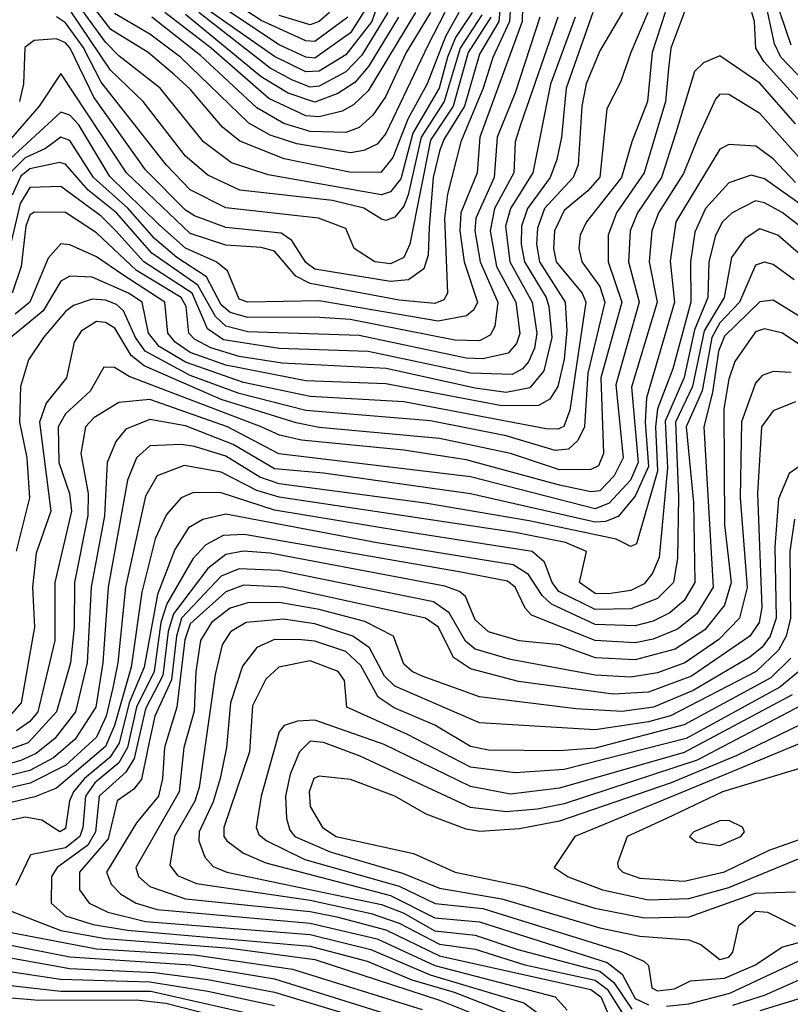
# Model space of a CAD drawing. Extents: x 501367 to 657802, y 482273 to 547541.
# Tile 520 of 656: x 578002 to 579733, y 535838 to 538049. Entities that reach past the tile are written whole.
import ezdxf

# ---------------------------------------------------------------- set-up
doc = ezdxf.new("R2010")
doc.units = 0

msp = doc.modelspace()

# ---------------------------------------------------------------- linework, layer by layer
at = {"layer": '0CON20XD'}
for points in [[(578895, 538342.1), (578792.9, 538045), (578735, 537969.9), (578675, 537933.2), (578645, 537932.2), (578575, 537966.5), (578275.7, 538175.7)], [(578739.6, 538055), (578665, 537999.7), (578645, 538001.4), (578545, 538047.2), (578288.8, 538215)], [(578780.4, 538075), (578745, 538019.4), (578665, 537962.9), (578645, 537965.1), (578585, 537992.8), (578283.7, 538193.7)], [(579735, 537991.9), (579672.6, 538175)], [(579108.8, 538145), (579102.3, 538045), (579065, 537964.3), (579043.4, 537895), (578992.8, 537775), (578963, 537657), (578956.5, 537603.5), (578963.4, 537435), (578955, 537420), (578935, 537412), (578855, 537419.1), (578655, 537456.5), (578622.8, 537472.8), (578575, 537529.2), (578545, 537537.3), (578465, 537543), (578385, 537569.2), (578242.2, 537705), (578095, 537928.5), (578046.3, 537855), (577952.5, 537747.5)], [(579133.5, 538145), (579130.8, 538045), (579036, 537785), (579029.9, 537705), (578992.9, 537615), (578991.2, 537575), (579000.6, 537505), (579030.4, 537415), (579022.5, 537397.5), (579006.1, 537383.9), (578941.9, 537371.9), (578675, 537417.8), (578515, 537414.9), (578495, 537421.5), (578469.1, 537485), (578443.9, 537505), (578375, 537536.2), (578315, 537589.1), (578205, 537696.8), (578135, 537812.9), (578115, 537834.3), (578095, 537841.4), (577961.7, 537718.3)], [(579086.7, 538135), (579078.8, 538045), (579035, 537971.7), (579001.3, 537855), (578955, 537780.3), (578945, 537754.1), (578931.1, 537695), (578922, 537582), (578920.1, 537519.9), (578910.3, 537489.7), (578875.3, 537464.7), (578835, 537460.9), (578665, 537489), (578645, 537503.7), (578613.3, 537553.3), (578589.5, 537569.5), (578465, 537582.4), (578395, 537608.5), (578375, 537621.6), (578285, 537712), (578169.1, 537875), (578115.4, 537985), (578105, 537997.3), (578085, 538005.9), (578035, 538002), (578013.7, 537986.3), (578010.7, 537905), (578001.7, 537865)], [(578988.8, 538065), (578958.5, 538011.5), (578917.8, 537905), (578874.2, 537825.8), (578840.2, 537739.8), (578813.8, 537706.2), (578743.2, 537706.8), (578596.3, 537736.3), (578496.5, 537776.5), (578457.6, 537807.6), (578385, 537892.9), (578350.2, 537925), (578290.7, 537975), (578207.2, 538027.2), (578124.5, 538134.5)], [(579018.7, 538065), (578981.3, 538008.7), (578963, 537965), (578944.7, 537895), (578885.5, 537794.5), (578858.7, 537691.3), (578835, 537662.1), (578815, 537655.6), (578560.3, 537700.3), (578477.7, 537727.7), (578414.8, 537775), (578317.5, 537895), (578225, 537967.9), (578195, 537998.6), (578121.2, 538101.2)], [(579498.4, 538075), (579464.5, 537985), (579459.3, 537939.3), (579453.1, 537865), (579405.1, 537705), (579342.7, 537615), (579324.2, 537565), (579324.2, 537505), (579354.7, 537415), (579307.5, 537245), (579313.4, 537075), (579302.7, 537047.3), (579285, 537038.8), (579215, 537038.4), (579104.8, 537074.8), (578945, 537108.4), (578675, 537133.6), (578623.6, 537143.6), (578455, 537195.8), (578282, 537272), (578252.8, 537295), (578216.3, 537356.3), (578195, 537368.8), (578175, 537370.9), (578140.4, 537349.6), (578124.5, 537325), (578107.2, 537245), (578061.8, 537188.2), (578047.1, 537145), (578072.5, 536945), (578039.3, 536850.7), (578031.1, 536775), (578035.6, 536685), (578005.7, 536515), (577979.3, 536485)], [(579413.3, 538065), (579374.9, 537975.1), (579351.5, 537908.5), (579320.9, 537849.1), (579305, 537695.3), (579278.4, 537665), (579225, 537620.8), (579203.4, 537575), (579201.4, 537535), (579207, 537505), (579265.4, 537435), (579274, 537415), (579237.8, 537172.2), (579224.3, 537135.7), (579210.8, 537129.2), (579185, 537129.9), (578865, 537190.9), (578655, 537202.8), (578505, 537234.2), (578375, 537279.6), (578315.9, 537315), (578291.5, 537345), (578277.1, 537415), (578247, 537435), (578165, 537470.5), (578115, 537472.8), (578095, 537461.5), (578054.9, 537395.1), (577982.1, 537335)], [(579289.5, 538065), (579230, 537895), (579219.4, 537785), (579208.6, 537735), (579193.8, 537695), (579142.5, 537625), (579129.1, 537585), (579128.6, 537545), (579136.4, 537505), (579184.7, 537425), (579191, 537405), (579197.5, 537335), (579179.4, 537260.6), (579147.9, 537222.1), (579095, 537211.9), (579025, 537221.3), (578825.4, 537265.4), (578592.1, 537277.9), (578495, 537292.7), (578431.9, 537311.9), (578395, 537331.4), (578382.4, 537345), (578376.4, 537405), (578365, 537425.4), (578265, 537485.5), (578175, 537570.3), (578105, 537616.3), (578035, 537617.1), (578025, 537609.7), (578016.2, 537585), (578005.5, 537495), (577985.2, 537434.8)], [(579356.4, 538065), (579305, 537979.4), (579274.9, 537905), (579264.9, 537855), (579256.9, 537723.1), (579245.4, 537695), (579181.4, 537625), (579165, 537581.1), (579163.2, 537545), (579170.1, 537505), (579227.2, 537415), (579231.3, 537351.3), (579225, 537286.5), (579210.7, 537225), (579193.3, 537196.7), (579167.3, 537182.7), (579085, 537182.2), (578825, 537231.2), (578645, 537237.8), (578465, 537273), (578385, 537301.7), (578351.4, 537325), (578334.9, 537345), (578328, 537415), (578234.1, 537475.9), (578175, 537516.2), (578115, 537543.8), (578095, 537546), (578066.2, 537513.8), (578024.9, 537415), (577992.2, 537387.8)], [(579452.1, 538065), (579423.1, 537975), (579412.1, 537865), (579376.9, 537775), (579354.2, 537695), (579275.6, 537595), (579261.5, 537565), (579258.5, 537535), (579264.8, 537505), (579305, 537449.6), (579316.4, 537415), (579278.1, 537255), (579270.7, 537135), (579255.9, 537104.1), (579235, 537084.8), (579205, 537081.4), (579095, 537114.3), (578925, 537148.1), (578645, 537171.5), (578495, 537209.7), (578385, 537250.3), (578284.5, 537304.5), (578262.2, 537335), (578235.5, 537395.5), (578219.5, 537409.5), (578195, 537419.2), (578165, 537421.5), (578122.9, 537407.1), (578105, 537394), (578055.5, 537335), (578022.4, 537285), (578003.8, 537225), (578002, 537145), (578018.5, 537065), (578024, 536975), (577994.6, 536855.4)], [(579040.2, 538059.8), (578991.8, 537985), (578955.7, 537865), (578904.4, 537785), (578875, 537656), (578865, 537630.6), (578845, 537605.6), (578825, 537598.3), (578815, 537600.7), (578775, 537626.1), (578705, 537643.2), (578496.5, 537666.5), (578425, 537700), (578375, 537742.7), (578279.5, 537865), (578206, 537936), (578115, 538070.8)], [(578957.4, 538065), (578918.8, 537991.2), (578825, 537793.1), (578805, 537769.2), (578775, 537755.1), (578745, 537750.1), (578625, 537770.3), (578565, 537789.8), (578517, 537817), (578363.4, 537965), (578295, 538016.2), (578215, 538062.8)], [(578925.1, 538064.9), (578870.3, 537975), (578824.2, 537875.8), (578795.6, 537834.4), (578765, 537807), (578735, 537795.8), (578655, 537797.8), (578595.9, 537815.9), (578535, 537850.8), (578408.8, 537968.8), (578299.2, 538055)], [(578891.1, 538065), (578785, 537888.9), (578752.1, 537857.9), (578726.7, 537843.3), (578675, 537830.8), (578645, 537833.4), (578561.9, 537871.9), (578432.3, 537985), (578328.4, 538065)], [(578853.2, 538055), (578786.1, 537943.9), (578755, 537908.1), (578717, 537883), (578665, 537864.1), (578605, 537884.2), (578545, 537920.9), (578375, 538060.6)], [(578829.5, 538065), (578770.7, 537969.3), (578735, 537931.8), (578675, 537900), (578655, 537897.2), (578615, 537913.4), (578565, 537940.4), (578405, 538065.2)], [(578698.4, 538065), (578675, 538045.1), (578655, 538037.8), (578585, 538058.1)], [(579769.4, 537849.4), (579673.8, 537955), (579655.4, 537985), (579652.8, 538045), (579646.4, 538065)], [(579785, 537888.5), (579712.1, 537965), (579697.7, 537995), (579680.4, 538075)], [(579249.6, 538055), (579194.4, 537904.4), (579154.5, 537705), (579104.4, 537625), (579093.4, 537585), (579102.9, 537505), (579153.7, 537415), (579163.7, 537345), (579158.4, 537311.6), (579145, 537280.6), (579131.9, 537265), (579108.1, 537251.9), (579015, 537255.1), (578785, 537304.1), (578585, 537310.9), (578459.8, 537329.8), (578424, 537355), (578389.4, 537435), (578281.1, 537505), (578218.6, 537575), (578185, 537607.9), (578095, 537674.1), (578025, 537671.8), (578003.4, 537636.6), (577974.8, 537515.2)], [(579170.8, 538055), (579114.9, 537885), (579074.7, 537785), (579068.3, 537695), (579026.8, 537603.2), (579024.9, 537574.9), (579036.2, 537505), (579076.4, 537415), (579069.7, 537360.3), (579059.2, 537340.8), (579035, 537327.9), (578979.3, 537329.3), (578744.3, 537375.7), (578665, 537381.3), (578515, 537380.2), (578475, 537391.3), (578455, 537408.5), (578421.6, 537471.6), (578355.3, 537515), (578305, 537557.8), (578245.5, 537625.5), (578167.8, 537695), (578115, 537777.6), (578095, 537785.1), (578060, 537760), (578015, 537739), (577980.9, 537705)], [(579211, 538055), (579127.9, 537815), (579114.9, 537775), (579111.8, 537705), (579068.6, 537625), (579059.2, 537575), (579073.1, 537495), (579116.6, 537415), (579125.5, 537344.5), (579118, 537322), (579099.5, 537300.5), (579042.9, 537287.1), (579005, 537288.9), (578765, 537339.9), (578515, 537348.4), (578465, 537360.8), (578442.3, 537382.3), (578402.5, 537452.5), (578298.9, 537525), (578219.6, 537615), (578156.5, 537666.5), (578105, 537724.5), (578091.8, 537728.2), (578025, 537713.9), (578005, 537697.3), (577985.3, 537655)], [(579060.8, 538055), (579009.8, 537975), (578975.6, 537855), (578925, 537778.5), (578878.6, 537545), (578865, 537514.8), (578835, 537500.9), (578800, 537505), (578753.8, 537535), (578735, 537580), (578673.6, 537603.6), (578465, 537626.6), (578385, 537667.2), (578332.1, 537722.1), (578185, 537908.6), (578145, 537987.4), (578105, 538041.8), (578085, 538055.5)], [(579745, 537815.5), (579665, 537906.8), (579575, 537967.5), (579538.1, 537951.9), (579517.6, 537932.4), (579476.3, 537795), (579444, 537695), (579390.1, 537615), (579373.2, 537575), (579369.7, 537505), (579393.5, 537415), (579341.3, 537228.7), (579357.9, 537065), (579337.7, 537025), (579305, 536991), (579285, 536988.9), (579215, 537003.9), (579005, 537060.8), (578865, 537082), (578635.1, 537105.1), (578586.2, 537116.2), (578544.8, 537135), (578248.1, 537248.1), (578215, 537268.2), (578191.4, 537268.6), (578160.5, 537215), (578105, 537164.2), (578088.8, 537135), (578090.5, 537055), (578114.5, 536985), (578118.4, 536945), (578081.4, 536785), (578081.6, 536655), (578043.1, 536495), (578025, 536473.2), (577995, 536451.9)], [(579783.9, 537705), (579665, 537838.1), (579595, 537880.8), (579575, 537881.9), (579565, 537870.8), (579526.4, 537785), (579493.3, 537703.3), (579437.4, 537615), (579421.8, 537575), (579416, 537505), (579433.9, 537415), (579376.3, 537223.7), (579391.2, 537055), (579374.1, 537015), (579326.5, 536963.5), (579295, 536950.3), (579015, 537022.1), (578584, 537074), (578469, 537135), (578295, 537195.8), (578225, 537189.4), (578168.5, 537155), (578150.4, 537135), (578139.8, 537075), (578155.9, 536985), (578155.3, 536935.3), (578125.3, 536785), (578124.9, 536685.1), (578116.6, 536605), (578084.9, 536495.1), (578021, 536425), (577895, 536380.5)], [(579745, 537683.3), (579695, 537736.8), (579655.4, 537765), (579595, 537769), (579575, 537758.4), (579476.3, 537595), (579463, 537507), (579473.2, 537415), (579410, 537200), (579406.8, 537145), (579414.5, 537045.5), (579385, 536979), (579346.7, 536933.3), (579318.1, 536921.9), (579295, 536920.4), (579015, 536984.3), (578685, 537030.4), (578575, 537040.4), (578481.6, 537095), (578375, 537136.9), (578295, 537151.1), (578240.4, 537129.6), (578217.9, 537102.1), (578198.7, 537055), (578192.6, 536935), (578162.9, 536775), (578154, 536605), (578127.4, 536495), (578081.5, 536435), (578039, 536401), (578005, 536385.4), (577905, 536358.1)], [(579813.9, 537593.9), (579675, 537691.5), (579645, 537699.8), (579595, 537683), (579542.4, 537625), (579518.5, 537571.5), (579508.6, 537505), (579510, 537415), (579469.1, 537265), (579435.1, 537175), (579430.1, 537135), (579434.9, 537035), (579388, 536872), (579375, 536865.9), (579342.2, 536882.2), (579146.6, 536923.4), (578913.3, 536963.3), (578585, 537006.8), (578541.8, 537021.8), (578465, 537068.5), (578395, 537090.7), (578365, 537095.3), (578295, 537092.3), (578264.8, 537065), (578244.4, 537015), (578200.8, 536775), (578189.1, 536605), (578173.4, 536505), (578126.8, 536433.2), (578078.4, 536391.6), (578025, 536363.1), (577925, 536338.6)], [(579780.8, 537565), (579715, 537616.1), (579675, 537637.8), (579655, 537641.9), (579602.5, 537615), (579580.7, 537595), (579565, 537564.6), (579550.1, 537505), (579548.1, 537425), (579517.7, 537352.3), (579495, 537245.7), (579452.3, 537147.7), (579457, 537043), (579438.5, 536841.5), (579423.6, 536806.4), (579405, 536782.3), (579375, 536767.3), (579325, 536759.4), (579295, 536760.5), (579260, 536785), (579275.3, 536855), (579228, 536875), (579115, 536897.3), (578585, 536976.5), (578535, 536992), (578455, 537032.9), (578371.8, 537048.2), (578310.9, 537025), (578285, 536978.8), (578239.7, 536775), (578222.9, 536605), (578211.6, 536548.4), (578196.6, 536485), (578175, 536437.5), (578106.2, 536375), (578025.8, 536334.2), (577935, 536313.6)], [(579774.6, 537504.6), (579705, 537564.8), (579665, 537579.3), (579632.1, 537557.9), (579601.4, 537515), (579584.9, 537425), (579540, 537350), (579513.8, 537225), (579475.1, 537145), (579482.3, 536977.7), (579480.1, 536839.9), (579470.7, 536785), (579435, 536749.4), (579375, 536725.9), (579295, 536724.6), (579213.4, 536765), (579198.2, 536785), (579180.7, 536830.7), (579153.4, 536855), (578865, 536899.4), (578575, 536947.4), (578455, 536986.3), (578392.7, 536987.3), (578365, 536975.6), (578332, 536938), (578306.9, 536883.1), (578276.9, 536763.1), (578252.7, 536595), (578215, 536463.7), (578195, 536416.9), (578085, 536323), (578036.5, 536303.5), (577935, 536279.9)], [(579741.7, 537465), (579695, 537499.4), (579675, 537504.4), (579655, 537498), (579618.8, 537415), (579575, 537368), (579557, 537335), (579534.8, 537215.2), (579499.5, 537135), (579515.8, 536965), (579518.8, 536785), (579495.1, 536745), (579462.8, 536717.2), (579425, 536698.5), (579385, 536688.2), (579295, 536690.7), (579196.4, 536736.4), (579175.7, 536755.7), (579145, 536803.5), (579110.8, 536825), (578805, 536874), (578465, 536938.3), (578413.6, 536926.4), (578381.8, 536908.2), (578350.7, 536859.3), (578311.8, 536758.2), (578281.7, 536595), (578248.3, 536515), (578225.7, 536424.3), (578205, 536392.5), (578147.8, 536345), (578123.5, 536315), (578113.9, 536295), (578105, 536232.8), (578092.2, 536225), (578051.7, 536251.7), (578015, 536257.9), (577935, 536240.9)], [(579765, 537376.1), (579695, 537419.1), (579665, 537415.2), (579585, 537338.2), (579571.8, 537305), (579558.5, 537211.5), (579538.9, 537135), (579559.8, 536775), (579523.3, 536715), (579479.8, 536680.2), (579425, 536657.9), (579385, 536649.7), (579295, 536654.7), (579152.1, 536712.1), (579137.7, 536727.7), (579114.8, 536775), (579098.2, 536788.2), (578989.3, 536809.3), (578506.8, 536893.2), (578459.1, 536890.9), (578420.6, 536869.4), (578391.5, 536838.5), (578333.1, 536736.9), (578319.4, 536695), (578304.2, 536585), (578265, 536505), (578244.2, 536415), (578225, 536380), (578170.8, 536335), (578149.8, 536305), (578144.4, 536235), (578137.5, 536215), (578105, 536189.1), (578026.7, 536173.3), (577993.5, 536105)], [(579775, 537305.5), (579715.3, 537345), (579675, 537354.5), (579655, 537347.7), (579608.5, 537281.5), (579595, 537241.9), (579583.6, 537175), (579585.3, 536915), (579600.2, 536785), (579585.5, 536734.5), (579541.3, 536678.7), (579474.2, 536635.8), (579385, 536611.4), (579295.9, 536615.9), (579215, 536644.9), (579124.1, 536654.1), (579055, 536674.5), (579025, 536701.6), (579003.6, 536753.6), (578990, 536765), (578957.1, 536777.1), (578565, 536850.7), (578505, 536855.5), (578465, 536847.9), (578425, 536816.8), (578347.8, 536715), (578336.1, 536675), (578323.5, 536576.5), (578285, 536501.4), (578259.7, 536390.3), (578240.9, 536359.1), (578180.8, 536305), (578172.4, 536225), (578155.5, 536195.5), (578086.8, 536145), (578074, 536125), (578072.7, 536065), (578105, 536036.7), (578167.2, 536017.2), (578244.3, 536004.3), (578655, 535968.4), (578783, 535935), (578883.1, 535893.1), (578978.4, 535865), (579120.2, 535810.2)], [(579735, 537256.7), (579695, 537258.8), (579670.2, 537249.8), (579655, 537232.7), (579623.8, 537146.2), (579620.6, 536975), (579636.2, 536773.8), (579618.7, 536705), (579572.8, 536657.2), (579495.9, 536605), (579435, 536582.5), (579375, 536572.5), (579295, 536577.1), (579105, 536612.4), (579025, 536635.6), (579003.7, 536653.7), (578967, 536717), (578931.7, 536741.7), (578585, 536811.8), (578495, 536815.9), (578455, 536799.1), (578365.5, 536705), (578354.2, 536665), (578343.2, 536566.8), (578305.7, 536485), (578293.5, 536426.5), (578276.2, 536343.9), (578258.6, 536321.4), (578221.5, 536295), (578200.8, 536209.2), (578136.9, 536135), (578136.7, 536095), (578158.3, 536065), (578200.3, 536045), (578285, 536024.1), (578655, 535994.4), (578791.3, 535961.3), (578924.2, 535904.2), (579135, 535841.4), (579167.5, 535817.5)], [(579745, 537191.2), (579695, 537171), (579668.7, 537135), (579659.2, 536985), (579669, 536729), (579663.2, 536695), (579642.4, 536665), (579510.9, 536575), (579415, 536539.2), (579335, 536534.1), (579122.9, 536562.9), (579015, 536591.3), (578976.5, 536616.5), (578943, 536685), (578913.8, 536705), (578595, 536774.7), (578505, 536778.9), (578465, 536764.1), (578385, 536692), (578373.4, 536656.6), (578355.1, 536505), (578327.2, 536415), (578323, 536345), (578313.9, 536305), (578264.9, 536245.1), (578197, 536135), (578207.9, 536107.9), (578229.8, 536085), (578263.7, 536065), (578311, 536051), (578655, 536020.2), (578805, 535984.7), (578935, 535924.8), (579205.3, 535855), (579232, 535825)], [(579765, 537053.6), (579730.3, 537029.7), (579706.7, 536973.3), (579698.5, 536865), (579701.1, 536705), (579687.8, 536665), (579669.8, 536640.2), (579642.4, 536617.6), (579515, 536543), (579425.8, 536505), (579355.3, 536495.3), (579251.1, 536501.1), (579035, 536528.5), (578906.4, 536575), (578883.8, 536585), (578865, 536602.1), (578841.6, 536665), (578777.6, 536697.6), (578675, 536724.9), (578585, 536740.5), (578515, 536739.3), (578475, 536727.2), (578432.9, 536695), (578408.5, 536655), (578397.8, 536585), (578393.9, 536496.1), (578371.1, 536415), (578360.5, 536315), (578263.5, 536145), (578269.4, 536125), (578295, 536102.4), (578375, 536074.7), (578655, 536046.1), (578715, 536034.3), (578825, 536005.3), (578945, 535946.5), (579285, 535871), (579307.7, 535855), (579333.8, 535793.8)], [(579742.6, 536927.4), (579732, 536855), (579733.3, 536705), (579723.9, 536665), (579706.8, 536633.2), (579656.1, 536585), (579464, 536486), (579415, 536472.2), (579295, 536454.1), (579035, 536469.8), (578845, 536552.2), (578821.7, 536575), (578788.3, 536638.3), (578750.5, 536665), (578665, 536692.3), (578595, 536702.7), (578510.9, 536695), (578475.7, 536674.3), (578457, 536645), (578441.4, 536578.6), (578405.5, 536325), (578395.6, 536294.4), (578350.4, 536215), (578339.6, 536150.4), (578356.9, 536126.9), (578399.6, 536109.6), (578655, 536072.1), (578791.8, 536041.8), (578855, 536020.4), (578945, 535972.7), (579025, 535961.5), (579136.9, 535926.9), (579295, 535892.1), (579321.9, 535871.9), (579360.7, 535810.7)], [(579734.6, 536615.4), (579689.2, 536570.8), (579495, 536465.2), (579295, 536413.5), (579215, 536406.9), (579055, 536409), (579015, 536416.7), (578935, 536464.6), (578843.7, 536503.7), (578807.4, 536527.4), (578768.9, 536598.9), (578735, 536630.5), (578665, 536653.2), (578635, 536656.4), (578575, 536656.8), (578535, 536639.4), (578502.6, 536597.4), (578475.8, 536515), (578467, 536415), (578452.5, 536345), (578437, 536293), (578405.7, 536225), (578404.9, 536204.9), (578418.3, 536168.3), (578437.2, 536147.2), (578467.9, 536135), (578815, 536062.2), (578863.7, 536043.7), (578935, 536003), (579025, 535993.1), (579121.2, 535961.2), (579305, 535912.2), (579336.8, 535886.8), (579377.4, 535827.4)], [(579764, 536595), (579709.6, 536550.4), (579499, 536435), (579225, 536365.5), (579115, 536357.4), (579015, 536370.2), (578873.7, 536443.7), (578737.1, 536505), (578731.6, 536565), (578717.3, 536585), (578655, 536609.3), (578584.7, 536595), (578555, 536568.4), (578525, 536508.2), (578518.4, 536405), (578461.1, 536235), (578461, 536215), (578467.5, 536205), (578505, 536177.6), (578555.5, 536155.5), (578835, 536082.4), (578935, 536032.2), (579035, 536023.1), (579321.7, 535931.6), (579355.6, 535905.6), (579385, 535851.1), (579415, 535837)], [(579737, 536533), (579495, 536403.2), (579215, 536323.3), (579105, 536310), (579015, 536326.9), (578821.1, 536421.1), (578665, 536476.3), (578626.3, 536473.7), (578596, 536464), (578585, 536450), (578575, 536412.2), (578544.6, 536305), (578533.5, 536235), (578539.4, 536219.4), (578556, 536206), (578642.8, 536162.8), (578855, 536103.5), (578935.6, 536064.4), (579042.9, 536052.9), (579355.6, 535955.6), (579404.4, 535935), (579414.5, 535925), (579422.2, 535875), (579435, 535868.2), (579472.7, 535872.7), (579509.1, 535890.9), (579585, 535896.9), (579655, 535926.3), (579714.1, 535965.9), (579827.6, 535997.6)], [(579785.7, 536524.3), (579523.8, 536386.2), (579225, 536288.2), (579165, 536276), (579095, 536270), (579015, 536279.9), (578767.2, 536395), (578685, 536425.8), (578655, 536428.5), (578630.6, 536405), (578609.9, 536355), (578599, 536305), (578601.6, 536255), (578608.9, 536228.9), (578620.3, 536215), (578699.9, 536180.1), (578862.2, 536132.2), (578945, 536098.6), (579085, 536075.1), (579305, 536009.8), (579395, 535991), (579505, 535983.1), (579532.1, 535972.1), (579575, 535938.7), (579595, 535943.9), (579604.3, 535955), (579617.5, 536015), (579655, 536047.4), (579682.1, 536045), (579745, 536013.7)], [(579805, 536489.8), (579613.4, 536396.6), (579465.3, 536335.3), (579215, 536249.2), (579125, 536232.1), (579036, 536226), (579005, 536231.1), (578914.9, 536264.9), (578845, 536305.2), (578745, 536343.1), (578675, 536350.3), (578663.3, 536345), (578652.7, 536315), (578655, 536282.2), (578682.5, 536235), (578713.5, 536215), (578886.8, 536176.8), (578980.5, 536135), (579135, 536102.5), (579293.9, 536053.9), (579405, 536032.2), (579505.7, 536034.3), (579655, 536087.7), (579745, 536090.7)], [(579819.7, 536450.3), (579585, 536353.1), (579249.3, 536215), (579202.5, 536145), (579234.3, 536124.3), (579311.2, 536095), (579415, 536072.9), (579505, 536075.5), (579595, 536100.5), (579790, 536180)], [(579783.4, 536376.6), (579580.8, 536315), (579455, 536255.3), (579366.5, 536215), (579345.3, 536155), (579346.7, 536145), (579356.8, 536135), (579395, 536121.1), (579494.4, 536114.4), (579585, 536135.6), (579686, 536184), (579830, 536235)], [(579575, 536194.8), (579622.3, 536215), (579630.4, 536225), (579625.7, 536235.7), (579595, 536250.7), (579575, 536250.2), (579516.5, 536225), (579506.7, 536215), (579522.3, 536202.3), (579575, 536194.8)], [(577962, 536055), (578035, 536027.1)], [(578035, 536027.1), (578095, 536003.7), (578195, 535985.8), (578475, 535963.8), (578665, 535938.8), (578945, 535847.1), (579095, 535787.5)], [(577814, 536004), (578115, 535944.9), (578385, 535926.3), (578575, 535895.1), (578902.5, 535792.5)], [(577912.4, 536012.4), (578175, 535962.9), (578395, 535949.2), (578615, 535917.1), (578906.2, 535826.2)], [(579455, 535834.1), (579505, 535839), (579597, 535863), (579775, 535946.2), (580025, 536007.4), (580065, 536008.2), (580134.8, 535995.2), (580305, 535934.7), (580331.7, 535911.7), (580360.5, 535865), (580356.1, 535845), (580320.2, 535785)], [(577935, 535950.2), (578115, 535918.6), (578305, 535909.3), (578425, 535893.9)], [(579603.7, 535836.3), (579675, 535858.2), (579785, 535907.2), (579945, 535941.8), (580043.3, 535953.3), (580114.5, 535935), (580165, 535898.9), (580203.8, 535855), (580207.7, 535795)], [(577915, 535921.3), (578094.2, 535894.2), (578295, 535888.6), (578425, 535867.1)], [(578425, 535893.9), (578575, 535865.4), (578807.6, 535795)], [(577895, 535890.2), (578095, 535867.7), (578297.2, 535867.2), (578575, 535804.5)], [(579665.6, 535824.3), (579785, 535860.4), (579868.7, 535871.3), (579945, 535877.7), (580012.1, 535862.1), (580070.1, 535820.1)], [(577905, 535859.5), (578045, 535847.4), (578265, 535847.8), (578330.4, 535840.4), (578497.5, 535797.5)], [(578425, 535867.1), (578575, 535835.1)]]:
    msp.add_lwpolyline(points, dxfattribs=at)

doc.saveas('drawing.dxf')
